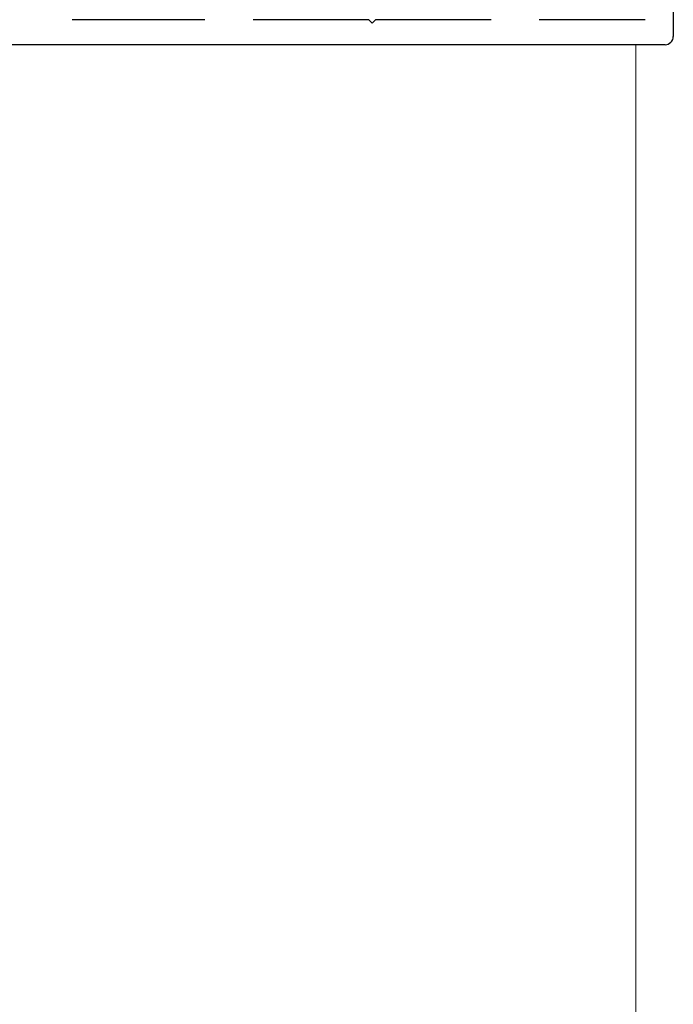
# Model space of a CAD drawing. Extents: x 1911006 to 2186114, y 709265 to 747216.
# Tile 578 of 656: x 1933674 to 1933714, y 735264 to 735323. Entities that reach past the tile are written whole.
import ezdxf

# ---------------------------------------------------------------- set-up
doc = ezdxf.new("R2010")
doc.units = 0
doc.header["$LTSCALE"] = 500
doc.header["$MEASUREMENT"] = 0
doc.layers.get('0').update_dxf_attribs({"linetype": 'CONTINUOUS'})
doc.layers.add('!_A_52_NOVÉ KCIE', color=7, linetype='CONTINUOUS', lineweight=13, true_color=0xa30000)

msp = doc.modelspace()

# ---------------------------------------------------------------- linework, layer by layer
at = {"layer": '!_A_52_NOVÉ KCIE', "color": 7}
msp.add_line((1933711.454, 735321.387), (1933711.454, 735074.387), dxfattribs=at)
at = {"color": 7, "linetype": 'Continuous'}
for p, q in [((1933713.714, 735346.787), (1933713.714, 735321.887)), ((1933685.564, 735322.887), (1933677.604, 735322.887)), ((1933695.414, 735322.887), (1933688.464, 735322.887)), ((1933695.614, 735322.687), (1933695.414, 735322.887)), ((1933695.814, 735322.887), (1933695.614, 735322.687)), ((1933702.764, 735322.887), (1933695.814, 735322.887)), ((1933712.014, 735322.887), (1933705.664, 735322.887)), ((1933713.214, 735321.387), (1933668.114, 735321.387))]:
    msp.add_line(p, q, dxfattribs=at)
msp.add_arc((1933713.214, 735321.887), 0.5, 270, 0, dxfattribs=at)

doc.saveas('drawing.dxf')
